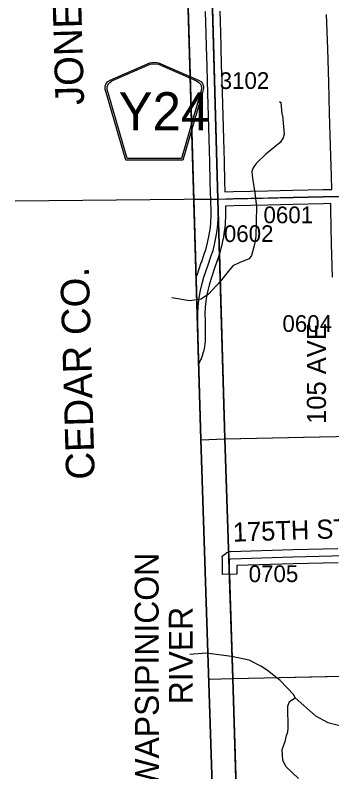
# Model space of a CAD drawing. Extents: x 128.7 to 185.5, y -21.4 to 12.6.
# Drawn here: x 133.117 to 134.446, y -4.073 to -0.902 of the extents above; entities that cross this region are included whole.
import ezdxf

# ---------------------------------------------------------------- set-up
doc = ezdxf.new("R2010")
doc.units = 0
for name, color, linetype in [('tdCoClipBndry', 7, 'Continuous'), ('tdCoCoBndry', 7, 'Continuous'), ('tdCoCoBndryPart', 7, 'Continuous'), ('tdCoCoBndryTxt', 7, 'Continuous'), ('tdCoHydroRiver', 7, 'Continuous'), ('tdCoHydroTxtLg', 7, 'Continuous'), ('tdCoSecRdNmbr', 7, 'Continuous'), ('tdCoSecRdTxt', 7, 'Continuous'), ('tdCoSecRteBand', 7, 'Continuous'), ('tdCoSecRteCL', 7, 'Continuous'), ('tdCoSectLine', 7, 'Continuous'), ('tdCoSectLinePart', 7, 'Continuous'), ('tdCoShieldCoRteHrd', 7, 'Continuous'), ('tdCoSurfConc', 7, 'Continuous'), ('tdCoSurfGravel', 7, 'Continuous'), ('tdCoTwpBndryShd', 7, 'Continuous')]:
    doc.layers.add(name, color=color, linetype=linetype)

msp = doc.modelspace()

# ---------------------------------------------------------------- linework, layer by layer
at = {"layer": 'tdCoClipBndry'}
msp.add_lwpolyline([(134.0612, -7.7025), (133.8962, -2.6807), (133.6887, 4.3446), (133.6938, 4.3792), (133.7053, 4.4028), (133.7226, 4.4226), (133.7445, 4.4372), (133.7868, 4.4475), (134.771, 4.4649), (135.7559, 4.4935), (136.7866, 4.5129), (139.7725, 4.5879), (146.7594, 4.806), (147.7608, 4.8492), (149.7557, 4.9088), (150.75, 4.946), (153.7332, 5.0633)], dxfattribs=at)
at = {"layer": 'tdCoCoBndry'}
for p, q in [((133.9676, -1.6731), (133.9395, -0.6703)), ((133.9395, -0.6703), (133.9676, -1.6731)), ((133.8665, -1.6741), (133.9676, -1.6731)), ((133.9676, -1.6731), (133.8665, -1.6741)), ((133.9676, -1.6731), (133.9965, -2.6778)), ((133.9965, -2.6778), (133.9676, -1.6731)), ((133.9965, -2.6778), (134.0307, -3.6816)), ((134.0307, -3.6816), (133.9965, -2.6778)), ((134.0307, -3.6816), (134.0611, -4.6883)), ((134.0611, -4.6883), (134.0307, -3.6816))]:
    msp.add_line(p, q, dxfattribs=at)
msp.add_lwpolyline([(133.7861, 4.4473), (133.7445, 4.4372), (133.7226, 4.4226), (133.7053, 4.4028), (133.6938, 4.3792), (133.6887, 4.3446), (133.8665, -1.6741), (133.9676, -1.6731), (133.9395, -0.6703), (133.9071, 0.3357), (133.8784, 1.3376), (133.8476, 2.341), (133.8192, 3.3421), (133.789, 4.3475), (133.7889, 4.3556)], close=True, dxfattribs=at)
for points in [[(134.1615, -7.6994), (134.1297, -6.7029), (134.1294, -6.6932), (134.095, -5.6895), (134.0611, -4.6883), (134.0307, -3.6816), (133.9965, -2.6778), (133.9676, -1.6731), (133.9395, -0.6703), (133.9071, 0.3357), (133.8784, 1.3376), (133.8476, 2.341), (133.8192, 3.3421), (133.789, 4.3475), (134.7737, 4.365), (135.7592, 4.3936), (135.7859, 4.3937), (136.7735, 4.4131), (136.7891, 4.4129), (137.7728, 4.4375)], [(133.7886, 4.3475), (133.8188, 3.3421), (133.8473, 2.341), (133.878, 1.3376), (133.9067, 0.3357), (133.9391, -0.6703), (133.9673, -1.6731), (133.9961, -2.6778), (134.0303, -3.6816), (134.0608, -4.6883), (134.0947, -5.6895), (134.129, -6.6932), (134.1293, -6.7029), (134.1612, -7.6994), (134.1875, -8.683), (134.2186, -9.7062), (134.2417, -10.7094), (134.275, -11.7191), (134.2997, -12.7212), (134.329, -13.723)], [(134.1615, -7.6994), (134.1297, -6.7029), (134.1294, -6.6932), (134.095, -5.6895), (134.0611, -4.6883), (134.0307, -3.6816), (133.9965, -2.6778), (133.9676, -1.6731), (133.8665, -1.6741), (133.8962, -2.6807), (134.0612, -7.7025)]]:
    msp.add_lwpolyline(points, dxfattribs=at)
at = {"layer": 'tdCoCoBndryPart'}
for points in [[(133.9673, -1.6731), (133.1165, -1.6815)], [(133.8665, -1.6741), (133.9378, -1.6733)], [(133.9738, -1.901), (133.9961, -2.6778), (134.0123, -3.1515)], [(134.0155, -3.2455), (134.0303, -3.6816), (134.0496, -4.3185)]]:
    msp.add_lwpolyline(points, dxfattribs=at)
at = {"layer": 'tdCoHydroRiver'}
for points in [[(134.2261, -1.264), (134.231, -1.2685), (134.2356, -1.3173), (134.2389, -1.322), (134.246, -1.4006), (134.2417, -1.4166), (134.2281, -1.4359), (134.168, -1.485), (134.1282, -1.5241), (134.1161, -1.5418), (134.1102, -1.5577), (134.1126, -1.5845), (134.1223, -1.6458), (134.1288, -1.7055), (134.1262, -1.8287), (134.1209, -1.8635), (134.1081, -1.9097), (134.099, -1.9226), (134.06, -1.9379), (134.0305, -1.953), (134.0106, -1.9757), (133.9787, -2.0161), (133.9283, -2.0713), (133.8973, -2.0927), (133.8486, -2.0989), (133.7742, -2.0871)], [(134.291, -3.7631), (134.2859, -3.7506), (134.2289, -3.6907), (134.1756, -3.6481), (134.1482, -3.63), (134.0985, -3.6047), (134.0239, -3.5895), (133.9178, -3.5753), (133.8495, -3.5817)], [(134.3058, -4.1003), (134.2538, -4.0514), (134.2404, -4.0249), (134.2375, -3.9793), (134.2491, -3.9458), (134.2547, -3.9204), (134.2606, -3.906), (134.2617, -3.8902), (134.2605, -3.7971), (134.2678, -3.778), (134.291, -3.7631), (134.3769, -3.8378), (134.4282, -3.8663), (134.4791, -3.879)]]:
    msp.add_lwpolyline(points, dxfattribs=at)
at = {"layer": 'tdCoSecRteBand'}
for points in [[(133.8763, -2.0047), (133.8797, -1.9924), (133.8799, -1.9917), (133.8802, -1.991), (133.8979, -1.9382), (133.898, -1.938), (133.8981, -1.9378), (133.9101, -1.9038), (133.9182, -1.8792), (133.9241, -1.8558), (133.9299, -1.8299), (133.9346, -1.7998), (133.9379, -1.7743), (133.9395, -1.7361), (133.9397, -1.7307), (133.9377, -1.6742), (133.9366, -1.6442), (133.9366, -1.6442), (133.9366, -1.6442), (133.9366, -1.6442), (133.9356, -1.6023), (133.9331, -1.5171), (133.9331, -1.517), (133.9331, -1.517), (133.9307, -1.4213), (133.9306, -1.4212), (133.9306, -1.4211), (133.9297, -1.3725), (133.9265, -1.2773), (133.9265, -1.2771), (133.9265, -1.277), (133.924, -1.179), (133.9218, -1.1148), (133.9218, -1.1146), (133.9218, -1.1144), (133.92, -1.0344), (133.9183, -0.9768), (133.9154, -0.8866)], [(133.9753, -0.8847), (133.9783, -0.9749), (133.9783, -0.975), (133.9783, -0.975), (133.98, -1.0327), (133.98, -1.0328), (133.98, -1.033), (133.9818, -1.1129), (133.984, -1.1771), (133.984, -1.1772), (133.984, -1.1774), (133.9864, -1.2754), (133.9896, -1.3707), (133.9896, -1.3709), (133.9896, -1.3711), (133.9906, -1.4198), (133.9931, -1.5154), (133.9956, -1.6007), (133.9956, -1.6007), (133.9956, -1.6008), (133.9966, -1.642), (134.0324, -1.6406), (134.0327, -1.6406), (134.0329, -1.6406), (134.1759, -1.6376), (134.2819, -1.6352), (134.2819, -1.6352), (134.282, -1.6352), (134.4087, -1.6325), (134.4087, -1.6325), (134.4088, -1.6325), (134.4427, -1.6318), (134.4455, -1.6318), (134.4446, -1.5759), (134.4404, -1.4494), (134.4404, -1.4493), (134.4404, -1.4493), (134.4364, -1.3122), (134.4327, -1.1842), (134.4283, -1.0425), (134.4234, -0.8995)], [(134.4485, -1.9998), (134.4446, -1.8598), (134.4446, -1.8597), (134.4445, -1.8596), (134.4418, -1.7165), (134.4418, -1.7165), (134.4418, -1.7165), (134.4414, -1.6918), (134.41, -1.6925), (134.2833, -1.6952), (134.1773, -1.6976), (134.1772, -1.6976), (134.1772, -1.6976), (134.0344, -1.7006), (133.9987, -1.7019), (133.9987, -1.7019), (133.9997, -1.7297), (133.9998, -1.7308), (133.9997, -1.732), (133.9995, -1.7387), (133.9978, -1.7782), (133.9977, -1.7794), (133.9976, -1.7807), (133.9941, -1.8078), (133.994, -1.8082), (133.994, -1.8086), (133.989, -1.8402), (133.9889, -1.8412), (133.9887, -1.8422), (133.9825, -1.8693), (133.9824, -1.8696), (133.9824, -1.8699), (133.9762, -1.8948), (133.9759, -1.896), (133.9755, -1.8971), (133.9669, -1.923), (133.9668, -1.9232), (133.9667, -1.9235), (133.9547, -1.9575), (133.9373, -2.0094), (133.9305, -2.0334), (133.9239, -2.062), (133.9185, -2.0899), (133.9144, -2.1258), (133.913, -2.1537), (133.9134, -2.1815), (133.9147, -2.2483), (133.9147, -2.2486), (133.9147, -2.2488), (133.9147, -2.2579), (133.9147, -2.2586), (133.9147, -2.2593), (133.9143, -2.2683), (133.9142, -2.269), (133.9142, -2.2697), (133.9133, -2.2787), (133.9133, -2.2794), (133.9132, -2.2801), (133.9119, -2.289), (133.9118, -2.29), (133.9116, -2.291), (133.9094, -2.3013), (133.9093, -2.3019), (133.9091, -2.3025), (133.9066, -2.3126), (133.9064, -2.3132), (133.9062, -2.3138), (133.9032, -2.3238), (133.9031, -2.3244), (133.9028, -2.325), (133.8994, -2.3349), (133.8992, -2.3355), (133.899, -2.3361), (133.8952, -2.3458), (133.8949, -2.3464), (133.8947, -2.3469), (133.8904, -2.3565), (133.8902, -2.3571), (133.8899, -2.3576), (133.8869, -2.3637)], [(134.4721, -3.1975), (134.283, -3.2013), (134.0463, -3.2089), (134.0464, -3.2152), (134.0466, -3.2452), (133.9866, -3.2457), (133.9864, -3.2157), (133.9861, -3.1834), (133.986, -3.1696), (133.9964, -3.1606), (133.9983, -3.1589), (134.0015, -3.156), (134.0054, -3.1542), (134.0091, -3.1525), (134.0147, -3.1499), (134.0208, -3.1497), (134.2812, -3.1413), (134.2814, -3.1413), (134.2816, -3.1413), (134.4711, -3.1376)]]:
    msp.add_lwpolyline(points, dxfattribs=at)
at = {"layer": 'tdCoSecRteCL'}
for points in [[(133.9676, -1.6731), (133.9668, -1.6501), (133.9656, -1.6015), (133.9631, -1.5162), (133.9606, -1.4205), (133.9597, -1.3717), (133.9564, -1.2763), (133.954, -1.1781), (133.9518, -1.1137), (133.95, -1.0336), (133.9483, -0.9759), (133.9454, -0.8856)], [(133.8841, -2.2693), (133.8843, -2.2669), (133.8847, -2.2579), (133.8847, -2.2489), (133.8835, -2.182), (133.883, -2.1532), (133.8844, -2.1234), (133.8889, -2.0854), (133.8945, -2.0558), (133.9015, -2.0259), (133.9086, -2.0005), (133.9264, -1.9478), (133.9384, -1.9135), (133.9471, -1.8876), (133.9532, -1.8627), (133.9594, -1.8356), (133.9643, -1.804), (133.9678, -1.7769), (133.9695, -1.7374), (133.9698, -1.7308), (133.9676, -1.6731)], [(133.9676, -1.6731), (134.0335, -1.6706), (134.1766, -1.6676), (134.2826, -1.6652), (134.4094, -1.6625), (134.4733, -1.6612)], [(134.0164, -3.2155), (134.0161, -3.1832), (134.0181, -3.1814), (134.0218, -3.1797), (134.2822, -3.1713), (134.5016, -3.167)]]:
    msp.add_lwpolyline(points, dxfattribs=at)
at = {"layer": 'tdCoSectLine'}
for points in [[(133.9391, -0.6703), (133.9673, -1.6731)], [(133.8665, -1.6741), (133.9673, -1.6731)], [(133.9673, -1.6731), (134.9785, -1.6501)], [(133.9673, -1.6731), (133.9961, -2.6778)], [(133.9961, -2.6778), (134.996, -2.6564)], [(133.8963, -2.6819), (133.9961, -2.6778)], [(133.9961, -2.6778), (134.0303, -3.6816)], [(134.0303, -3.6816), (135.0192, -3.6608)], [(133.9292, -3.6853), (134.0303, -3.6816)], [(134.0303, -3.6816), (134.0608, -4.6883)]]:
    msp.add_lwpolyline(points, dxfattribs=at)
at = {"layer": 'tdCoSectLinePart'}
for points in [[(133.8665, -1.6741), (133.9378, -1.6733)], [(133.9738, -1.901), (133.9961, -2.6778)], [(133.8963, -2.6819), (133.9961, -2.6778)], [(133.9961, -2.6778), (134.4602, -2.6679)], [(133.9961, -2.6778), (134.0123, -3.1515)], [(134.0155, -3.2455), (134.0303, -3.6816)], [(134.0303, -3.6816), (134.4829, -3.6721)], [(133.9292, -3.6853), (134.0303, -3.6816)], [(134.0303, -3.6816), (134.0496, -4.3185)]]:
    msp.add_lwpolyline(points, dxfattribs=at)
at = {"layer": 'tdCoShieldCoRteHrd'}
for points in [[(133.5807, -1.5089), (133.4988, -1.2261), (133.4949, -1.2129), (133.4942, -1.207), (133.4942, -1.1992), (133.4984, -1.1889), (133.5057, -1.1804), (133.5152, -1.1737), (133.6825, -1.1014), (133.69, -1.0997), (133.7005, -1.0988), (133.7109, -1.0997), (133.7184, -1.1014), (133.8857, -1.1737), (133.8953, -1.1804), (133.9025, -1.1889), (133.9068, -1.1992), (133.9068, -1.207), (133.906, -1.2129), (133.9022, -1.2261), (133.8202, -1.5089)], [(133.5866, -1.5026), (133.5068, -1.2273), (133.5031, -1.2147), (133.5024, -1.2091), (133.5024, -1.2016), (133.5065, -1.1917), (133.5135, -1.1835), (133.5227, -1.1771), (133.6832, -1.1076), (133.6905, -1.1061), (133.7005, -1.1052), (133.7105, -1.1061), (133.7177, -1.1076), (133.8783, -1.1771), (133.8875, -1.1835), (133.8944, -1.1917), (133.8985, -1.2016), (133.8985, -1.2091), (133.8978, -1.2147), (133.8941, -1.2273), (133.8144, -1.5026)]]:
    msp.add_lwpolyline(points, close=True, dxfattribs=at)
at = {"layer": 'tdCoSurfConc'}
msp.add_lwpolyline([(133.8841, -2.2693), (133.8843, -2.2669), (133.8847, -2.2579), (133.8847, -2.2489), (133.8835, -2.182), (133.883, -2.1532), (133.8844, -2.1234), (133.8889, -2.0854), (133.8945, -2.0558), (133.9015, -2.0259), (133.9086, -2.0005), (133.9264, -1.9478), (133.9384, -1.9135), (133.9471, -1.8876), (133.9532, -1.8627), (133.9594, -1.8356), (133.9643, -1.804), (133.9678, -1.7769), (133.9695, -1.7374), (133.9698, -1.7308), (133.9676, -1.6731), (133.9668, -1.6501), (133.9656, -1.6015), (133.9631, -1.5162), (133.9606, -1.4205), (133.9597, -1.3717), (133.9564, -1.2763), (133.954, -1.1781), (133.9518, -1.1137), (133.95, -1.0336), (133.9483, -0.9759), (133.9454, -0.8856)], dxfattribs=at)
at = {"layer": 'tdCoSurfGravel'}
for points in [[(133.9676, -1.6731), (134.0335, -1.6706), (134.1766, -1.6676), (134.2826, -1.6652), (134.4094, -1.6625), (134.4733, -1.6612), (134.5115, -1.6605), (134.5995, -1.6588), (134.7006, -1.6563), (134.8057, -1.6543), (134.9561, -1.6506), (135.0865, -1.6479), (135.2606, -1.6427), (135.3297, -1.6425), (135.5625, -1.6363), (135.7302, -1.6347)], [(134.0164, -3.2155), (134.0161, -3.1832), (134.0181, -3.1814), (134.0218, -3.1797), (134.2822, -3.1713), (134.5016, -3.167)]]:
    msp.add_lwpolyline(points, dxfattribs=at)
at = {"layer": 'tdCoTwpBndryShd'}
for points in [[(133.7886, 4.3475), (133.8188, 3.3421), (133.8473, 2.341), (133.878, 1.3376), (133.9067, 0.3357), (133.9391, -0.6703), (133.9673, -1.6731), (133.9961, -2.6778), (134.0303, -3.6816), (134.0608, -4.6883), (134.0947, -5.6895), (134.129, -6.6932), (134.1293, -6.7029), (134.1612, -7.6994)], [(133.9673, -1.6731), (134.9785, -1.6501), (135.9787, -1.6285), (136.9783, -1.606), (136.9908, -1.6057), (137.9843, -1.5842), (138.9859, -1.5598), (139.9867, -1.5369), (141.001, -1.5077), (142.0055, -1.4764), (143.0036, -1.4478), (143.9967, -1.4154), (144.999, -1.3795), (146.001, -1.3445), (147.0006, -1.3151), (147.9961, -1.2801), (149.0001, -1.2471), (150.0007, -1.2153), (150.9999, -1.1762), (152.001, -1.1385), (152.9972, -1.0884), (154.0014, -1.05)]]:
    msp.add_lwpolyline(points, dxfattribs=at)

# ---------------------------------------------------------------- texts
at = {"layer": 'tdCoCoBndryTxt'}
for s, rotation, p in [('JONES CO.', 91.6093, (133.4061, -1.2769)), ('CEDAR CO.', 91.6463, (133.451, -2.8468))]:
    msp.add_text(s, height=0.12, rotation=rotation, dxfattribs=at).set_placement(p)
at = {"layer": 'tdCoHydroTxtLg'}
for s, p in [('WAPSIPINICON', (133.72, -4.1433)), ('RIVER', (133.8621, -3.7899))]:
    msp.add_text(s, height=0.1, rotation=90.0998, dxfattribs=at).set_placement(p)
at = {"layer": 'tdCoSecRdNmbr'}
for s, rotation, p in [('3102', 0.1023, (133.9748, -1.2113)), ('0601', 0.1024, (134.1588, -1.774)), ('0602', 0.1023, (133.9925, -1.8527)), ('0604', 0.1024, (134.2383, -2.2294)), ('0705', 0.1023, (134.0966, -3.2779))]:
    msp.add_text(s, height=0.07, rotation=rotation, dxfattribs=at).set_placement(p)
at = {"layer": 'tdCoSecRdTxt'}
for s, rotation, p in [('105 AVE', 90, (134.4209, -2.615)), ('175TH ST', 1.8952, (134.0312, -3.1087))]:
    msp.add_text(s, height=0.08, rotation=rotation, dxfattribs=at).set_placement(p)
at = {"layer": 'tdCoShieldCoRteHrd'}
msp.add_text('Y24', height=0.16, dxfattribs=at).set_placement((133.5507, -1.3847))

doc.saveas('drawing.dxf')
